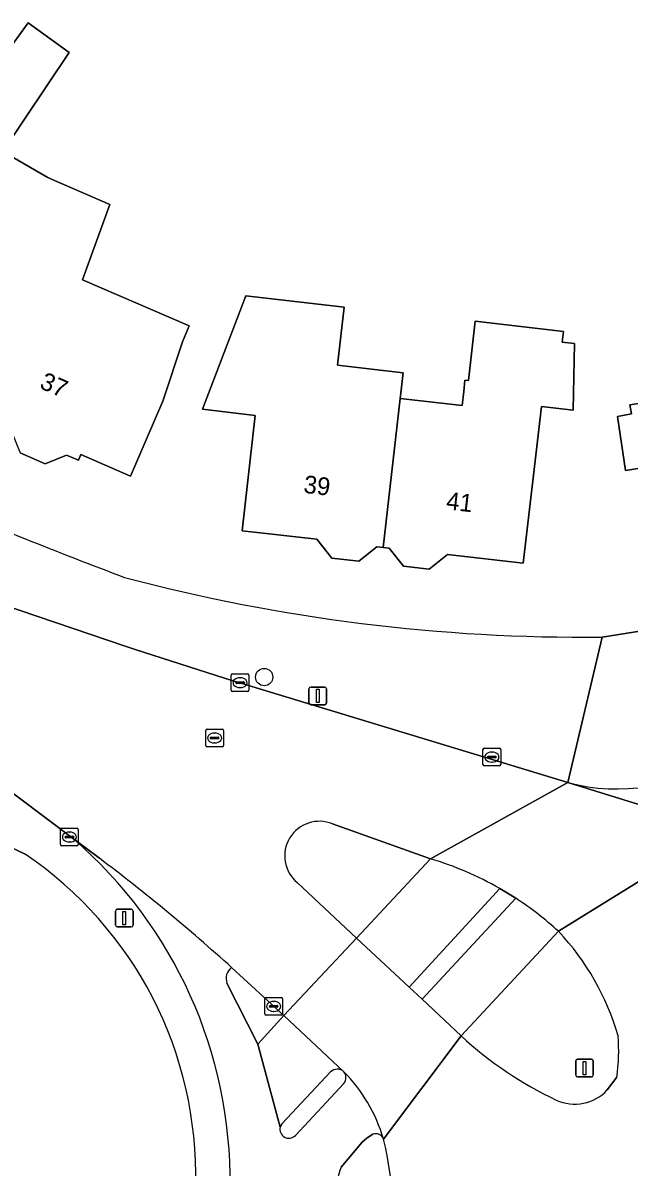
# Model space of a CAD drawing. Extents: x 161347 to 161881, y 382161 to 382804.
# Drawn here: x 161714.8 to 161749.1, y 382270.3 to 382334.8 of the extents above; entities that cross this region are included whole.
import ezdxf

# ---------------------------------------------------------------- set-up
doc = ezdxf.new("R2010")
doc.units = 0
for name, color, linetype in [('IMGEO_Boom', 7, 'Continuous'), ('IMGEO_Erf', 7, 'Continuous'), ('IMGEO_Fietspad_open', 7, 'Continuous'), ('IMGEO_Kolk', 7, 'Continuous'), ('IMGEO_Lichtmast', 7, 'Continuous'), ('IMGEO_Pand', 7, 'Continuous'), ('IMGEO_Pand_nummerreeks', 7, 'Continuous'), ('IMGEO_Rijbaan_lokaal_gesloten', 7, 'Continuous'), ('IMGEO_Rioolput', 7, 'Continuous'), ('IMGEO_Verkeerseiland_open', 7, 'Continuous'), ('IMGEO_Voetpad_open', 7, 'Continuous')]:
    doc.layers.add(name, color=color, linetype=linetype)

msp = doc.modelspace()

# ---------------------------------------------------------------- linework, layer by layer
at = {"layer": 'IMGEO_Boom'}
msp.add_circle((161728.459, 382297.901), 0.489, dxfattribs=at)
at = {"layer": 'IMGEO_Erf'}
for points in [[(161712.072, 382330.605), (161715.133, 382334.815), (161717.458, 382333.145), (161713.667, 382327.503)], [(161713.965, 382327.4), (161716.201, 382326.105), (161716.614, 382325.927), (161719.748, 382324.574), (161718.691, 382321.669), (161718.445, 382320.992), (161718.202, 382320.324), (161724.233, 382317.722), (161723.843, 382316.818), (161722.74, 382313.478), (161720.912, 382309.243), (161718.11, 382310.453), (161717.973, 382310.137), (161717.306, 382310.425), (161716.09, 382309.942), (161714.676, 382310.552)], [(161714.958, 382287.913), (161711.315, 382289.649), (161703.155, 382293.259), (161697.545, 382295.944), (161686.732, 382302.424), (161677.151, 382309.804), (161671.693, 382306.549), (161622.353, 382275.985)], [(161747.542, 382300.159), (161762.045, 382302.471)]]:
    msp.add_lwpolyline(points, dxfattribs=at)
for points in [[(161732.972, 382318.772), (161732.592, 382315.493), (161736.307, 382315.063), (161736.14, 382313.623), (161739.63, 382313.219), (161739.722, 382314.021), (161739.795, 382314.66), (161739.984, 382314.638), (161740.367, 382317.976), (161745.349, 382317.404), (161745.28, 382316.798), (161745.98, 382316.718), (161745.896, 382312.958), (161744.108, 382313.167), (161743.654, 382309.294), (161743.086, 382304.326), (161738.816, 382304.815), (161737.776, 382303.988), (161736.323, 382304.155), (161735.509, 382305.179), (161735.168, 382305.218), (161734.826, 382305.257), (161733.801, 382304.442), (161732.269, 382304.617), (161731.424, 382305.681), (161727.215, 382306.162), (161727.958, 382312.67), (161724.978, 382313.01), (161727.429, 382319.414)], [(161749.721, 382315.681), (161753.388, 382316.245), (161753.737, 382313.977), (161757.874, 382314.613), (161757.975, 382313.955), (161758.735, 382309.013), (161758.037, 382308.906), (161758.404, 382306.518), (161754.956, 382305.987), (161755.015, 382305.601), (161750.425, 382304.894), (161749.686, 382309.692), (161748.865, 382309.565), (161748.395, 382312.614), (161749.188, 382312.754), (161749.109, 382313.265), (161750.071, 382313.413)]]:
    msp.add_lwpolyline(points, close=True, dxfattribs=at)
for centre, radius, start, end in [((161823.77, 382576.859), 292.166, 246.94072, 249.31777), ((161746.507, 382401.615), 101.462, 255.19529, 270.58449), ((161702.722, 382269.783), 21.873, 358.52376, 55.98572)]:
    msp.add_arc(centre, radius, start, end, dxfattribs=at)
at = {"layer": 'IMGEO_Fietspad_open'}
for points in [[(161745.606, 382291.947), (161754.287, 382289.266)], [(161719.156, 382287.682), (161717.698, 382288.771)], [(161742.662, 382285.419), (161737.377, 382279.736), (161739.581, 382277.651), (161745.072, 382283.557)], [(161729.365, 382272.515), (161728.093, 382277.186), (161726.36, 382280.622)], [(161732.955, 382274.978), (161730.22, 382272.03)], [(161732.797, 382270.252), (161733.995, 382271.658), (161734.273, 382271.909), (161734.597, 382272.115)]]:
    msp.add_lwpolyline(points, dxfattribs=at)
for centre, radius, start, end in [((161748.345, 382302.186), 10.599, 255.02337, 304.34641), ((161701.047, 382269.471), 25.49, 359.29627, 49.21338), ((161654.402, 382201.713), 107.628, 47.85387, 53.01212), ((161732.454, 382269.717), 18.728, 47.64613, 56.97351), ((161727.073, 382280.895), 0.764, 126.1329, 200.94169), ((161732.549, 382275.308), 0.523, 320.92712, 38.72404), ((161726.547, 382269.31), 9.005, 16.28343, 44.61866), ((161729.859, 382272.391), 0.51, 165.87454, 314.99719), ((161734.749, 382271.668), 0.472, 20.70473, 108.81872), ((161738.631, 382268.069), 6.229, 159.4877, 189.85638)]:
    msp.add_arc(centre, radius, start, end, dxfattribs=at)
at = {"layer": 'IMGEO_Kolk'}
for p, q in [((161726.599, 382297.161), (161726.599, 382298.013)), ((161726.674, 382298.087), (161727.526, 382298.087)), ((161726.858, 382297.581), (161726.858, 382297.593)), ((161727.296, 382297.544), (161726.898, 382297.544)), ((161726.901, 382297.63), (161727.299, 382297.63)), ((161727.087, 382297.867), (161727.112, 382297.867)), ((161727.342, 382297.593), (161727.342, 382297.581)), ((161727.6, 382298.013), (161727.6, 382297.161)), ((161727.526, 382297.087), (161726.674, 382297.087)), ((161727.11, 382297.307), (161727.085, 382297.307)), ((161740.81, 382292.963), (161740.81, 382293.815)), ((161740.885, 382293.889), (161741.737, 382293.889)), ((161741.298, 382293.669), (161741.323, 382293.669)), ((161741.811, 382293.815), (161741.811, 382292.963)), ((161741.069, 382293.383), (161741.069, 382293.395)), ((161741.507, 382293.346), (161741.109, 382293.346)), ((161741.112, 382293.432), (161741.51, 382293.432)), ((161741.321, 382293.109), (161741.296, 382293.109)), ((161741.553, 382293.395), (161741.553, 382293.383)), ((161741.737, 382292.889), (161740.885, 382292.889)), ((161716.965, 382288.451), (161716.965, 382289.303)), ((161717.04, 382289.377), (161717.892, 382289.377)), ((161717.453, 382289.157), (161717.478, 382289.157)), ((161717.966, 382289.303), (161717.966, 382288.451)), ((161717.224, 382288.871), (161717.224, 382288.883)), ((161717.662, 382288.834), (161717.264, 382288.834)), ((161717.267, 382288.92), (161717.665, 382288.92)), ((161717.476, 382288.597), (161717.451, 382288.597)), ((161717.708, 382288.883), (161717.708, 382288.871)), ((161717.892, 382288.377), (161717.04, 382288.377)), ((161728.496, 382278.895), (161728.496, 382279.747)), ((161728.571, 382279.821), (161729.423, 382279.821)), ((161728.984, 382279.601), (161729.009, 382279.601)), ((161729.497, 382279.747), (161729.497, 382278.895)), ((161729.423, 382278.821), (161728.571, 382278.821)), ((161728.755, 382279.315), (161728.755, 382279.327)), ((161729.193, 382279.278), (161728.795, 382279.278)), ((161728.798, 382279.364), (161729.196, 382279.364)), ((161729.007, 382279.041), (161728.982, 382279.041)), ((161729.239, 382279.327), (161729.239, 382279.315))]:
    msp.add_line(p, q, dxfattribs=at)
for points in [[(161726.599, 382297.161), (161726.599, 382298.013)], [(161726.674, 382298.087), (161727.526, 382298.087)], [(161727.6, 382298.013), (161727.6, 382297.161)], [(161727.526, 382297.087), (161726.674, 382297.087)], [(161740.81, 382292.963), (161740.81, 382293.815)], [(161740.885, 382293.889), (161741.737, 382293.889)], [(161741.811, 382293.815), (161741.811, 382292.963)], [(161741.737, 382292.889), (161740.885, 382292.889)], [(161716.965, 382288.451), (161716.965, 382289.303)], [(161717.04, 382289.377), (161717.892, 382289.377)], [(161717.966, 382289.303), (161717.966, 382288.451)], [(161717.892, 382288.377), (161717.04, 382288.377)], [(161728.496, 382278.895), (161728.496, 382279.747)], [(161728.571, 382279.821), (161729.423, 382279.821)], [(161729.497, 382279.747), (161729.497, 382278.895)], [(161729.423, 382278.821), (161728.571, 382278.821)]]:
    msp.add_lwpolyline(points, dxfattribs=at)
for centre, radius, start, end in [((161726.676, 382298.011), 0.0765, 91.55205, 178.44795), ((161726.676, 382298.011), 0.0765, 91.55205, 178.44795), ((161726.898, 382297.59), 0.0403, 85.87752, 175.75265), ((161726.895, 382297.58), 0.0366, 178.93798, 274.71019), ((161727.299, 382297.587), 0.043, 264.86636, 352.45326), ((161727.303, 382297.592), 0.0386, 1.73085, 96.63898), ((161727.524, 382298.011), 0.0765, 1.55205, 88.44795), ((161727.524, 382298.011), 0.0765, 1.55205, 88.44795), ((161726.676, 382297.163), 0.0765, 181.55205, 268.44795), ((161726.676, 382297.163), 0.0765, 181.55205, 268.44795), ((161727.524, 382297.163), 0.0765, 271.55205, 358.44795), ((161727.524, 382297.163), 0.0765, 271.55205, 358.44795), ((161740.887, 382293.813), 0.0765, 91.55205, 178.44795), ((161740.887, 382293.813), 0.0765, 91.55205, 178.44795), ((161741.735, 382293.813), 0.0765, 1.55205, 88.44795), ((161741.735, 382293.813), 0.0765, 1.55205, 88.44795), ((161741.109, 382293.392), 0.0403, 85.87752, 175.75265), ((161741.106, 382293.382), 0.0366, 178.93798, 274.71019), ((161741.51, 382293.389), 0.043, 264.86636, 352.45326), ((161741.514, 382293.394), 0.0386, 1.73085, 96.63898), ((161740.887, 382292.965), 0.0765, 181.55205, 268.44795), ((161740.887, 382292.965), 0.0765, 181.55205, 268.44795), ((161741.735, 382292.965), 0.0765, 271.55205, 358.44795), ((161741.735, 382292.965), 0.0765, 271.55205, 358.44795), ((161717.042, 382289.301), 0.0765, 91.55205, 178.44795), ((161717.042, 382289.301), 0.0765, 91.55205, 178.44795), ((161717.89, 382289.301), 0.0765, 1.55205, 88.44795), ((161717.89, 382289.301), 0.0765, 1.55205, 88.44795), ((161717.264, 382288.88), 0.0403, 85.87752, 175.75265), ((161717.261, 382288.87), 0.0366, 178.93798, 274.71019), ((161717.665, 382288.877), 0.043, 264.86636, 352.45326), ((161717.669, 382288.882), 0.0386, 1.73085, 96.63898), ((161717.042, 382288.453), 0.0765, 181.55205, 268.44795), ((161717.042, 382288.453), 0.0765, 181.55205, 268.44795), ((161717.89, 382288.453), 0.0765, 271.55205, 358.44795), ((161717.89, 382288.453), 0.0765, 271.55205, 358.44795), ((161728.573, 382279.745), 0.0765, 91.55205, 178.44795), ((161728.573, 382279.745), 0.0765, 91.55205, 178.44795), ((161729.421, 382279.745), 0.0765, 1.55205, 88.44795), ((161729.421, 382279.745), 0.0765, 1.55205, 88.44795), ((161728.573, 382278.897), 0.0765, 181.55205, 268.44795), ((161728.573, 382278.897), 0.0765, 181.55205, 268.44795), ((161728.795, 382279.324), 0.0403, 85.87752, 175.75265), ((161728.792, 382279.314), 0.0366, 178.93798, 274.71019), ((161729.196, 382279.321), 0.043, 264.86636, 352.45326), ((161729.2, 382279.326), 0.0386, 1.73085, 96.63898), ((161729.421, 382278.897), 0.0765, 271.55205, 358.44795), ((161729.421, 382278.897), 0.0765, 271.55205, 358.44795)]:
    msp.add_arc(centre, radius, start, end, dxfattribs=at)
for centre, major_axis, ratio, start_param, end_param in [((161727.086, 382297.587), (-0.387, 0.002), 0.722429, 4.712389, 7.853982), ((161727.111, 382297.587), (-0.39, 0.002), 0.717154, 1.570796, 4.712389), ((161741.297, 382293.389), (-0.387, 0.002), 0.722429, 4.712389, 7.853982), ((161741.322, 382293.389), (-0.39, 0.002), 0.717154, 1.570796, 4.712389), ((161717.452, 382288.877), (-0.387, 0.002), 0.722429, 4.712389, 7.853982), ((161717.477, 382288.877), (-0.39, 0.002), 0.717154, 1.570796, 4.712389), ((161728.983, 382279.321), (-0.387, 0.002), 0.722429, 4.712389, 7.853982), ((161729.008, 382279.321), (-0.39, 0.002), 0.717154, 1.570796, 4.712389)]:
    msp.add_ellipse(centre, major_axis=major_axis, ratio=ratio, start_param=start_param, end_param=end_param, dxfattribs=at)
at = {"layer": 'IMGEO_Lichtmast'}
for p, q in [((161730.984, 382296.436), (161730.984, 382297.236)), ((161730.984, 382297.236), (161730.984, 382296.436)), ((161731.084, 382297.336), (161731.874, 382297.336)), ((161731.874, 382297.336), (161731.084, 382297.336)), ((161731.974, 382297.236), (161731.974, 382296.436)), ((161731.974, 382296.436), (161731.974, 382297.236)), ((161731.874, 382296.336), (161731.084, 382296.336)), ((161731.084, 382296.336), (161731.874, 382296.336)), ((161720.066, 382283.902), (161720.066, 382284.702)), ((161720.066, 382284.702), (161720.066, 382283.902)), ((161720.166, 382284.802), (161720.956, 382284.802)), ((161720.956, 382284.802), (161720.166, 382284.802)), ((161721.056, 382284.702), (161721.056, 382283.902)), ((161721.056, 382283.902), (161721.056, 382284.702)), ((161720.956, 382283.802), (161720.166, 382283.802)), ((161720.166, 382283.802), (161720.956, 382283.802)), ((161746.043, 382275.442), (161746.043, 382276.242)), ((161746.043, 382276.242), (161746.043, 382275.442)), ((161746.143, 382276.342), (161746.933, 382276.342)), ((161746.933, 382276.342), (161746.143, 382276.342)), ((161747.033, 382276.242), (161747.033, 382275.442)), ((161747.033, 382275.442), (161747.033, 382276.242)), ((161746.933, 382275.342), (161746.143, 382275.342)), ((161746.143, 382275.342), (161746.933, 382275.342))]:
    msp.add_line(p, q, dxfattribs=at)
for points in [[(161731.404, 382297.211), (161731.554, 382297.211), (161731.554, 382296.461), (161731.404, 382296.461), (161731.404, 382297.211)], [(161720.486, 382284.677), (161720.636, 382284.677), (161720.636, 382283.927), (161720.486, 382283.927), (161720.486, 382284.677)], [(161746.463, 382276.217), (161746.613, 382276.217), (161746.613, 382275.467), (161746.463, 382275.467), (161746.463, 382276.217)]]:
    msp.add_lwpolyline(points, dxfattribs=at)
for centre, start, end in [((161731.084, 382297.236), 90, 180), ((161731.084, 382297.236), 90, 180), ((161731.874, 382297.236), 0, 90), ((161731.874, 382297.236), 360, 90), ((161731.084, 382296.436), 180, 270), ((161731.084, 382296.436), 180, 270), ((161731.874, 382296.436), 270, 0), ((161731.874, 382296.436), 270, 0), ((161720.166, 382284.702), 90, 180), ((161720.166, 382284.702), 90, 180), ((161720.956, 382284.702), 0, 90), ((161720.956, 382284.702), 360, 90), ((161720.166, 382283.902), 180, 270), ((161720.166, 382283.902), 180, 270), ((161720.956, 382283.902), 270, 0), ((161720.956, 382283.902), 270, 0), ((161746.143, 382276.242), 90, 180), ((161746.143, 382276.242), 90, 180), ((161746.933, 382276.242), 0, 90), ((161746.933, 382276.242), 360, 90), ((161746.143, 382275.442), 180, 270), ((161746.143, 382275.442), 180, 270), ((161746.933, 382275.442), 270, 0), ((161746.933, 382275.442), 270, 0)]:
    msp.add_arc(centre, 0.1, start, end, dxfattribs=at)
at = {"layer": 'IMGEO_Pand'}
for points in [[(161713.965, 382327.4), (161713.667, 382327.503), (161717.458, 382333.145), (161715.133, 382334.815), (161712.072, 382330.605), (161707.794, 382333.736), (161706.639, 382332.144), (161697.801, 382319.966), (161699.95, 382318.406), (161701.051, 382318.58), (161703.327, 382316.927), (161709.68, 382325.673), (161711.832, 382324.112)], [(161718.202, 382320.324), (161718.445, 382320.992), (161718.691, 382321.669), (161719.748, 382324.574), (161716.614, 382325.927), (161716.201, 382326.105), (161713.965, 382327.4), (161711.832, 382324.112), (161711.351, 382323.387), (161713.706, 382322.37), (161710.058, 382313.92), (161713.718, 382312.34), (161713.582, 382312.025), (161714.196, 382311.76), (161714.676, 382310.552), (161716.09, 382309.942), (161717.306, 382310.425), (161717.973, 382310.137), (161718.11, 382310.453), (161720.912, 382309.243), (161722.74, 382313.478), (161723.843, 382316.818), (161724.233, 382317.722)], [(161735.168, 382305.218), (161736.14, 382313.623), (161736.307, 382315.063), (161732.592, 382315.493), (161732.972, 382318.772), (161727.429, 382319.414), (161724.978, 382313.01), (161727.958, 382312.67), (161727.215, 382306.162), (161731.424, 382305.681), (161732.269, 382304.617), (161733.801, 382304.442), (161734.826, 382305.257)], [(161735.168, 382305.218), (161735.509, 382305.179), (161736.323, 382304.155), (161737.776, 382303.988), (161738.816, 382304.815), (161743.086, 382304.326), (161743.654, 382309.294), (161744.108, 382313.167), (161745.896, 382312.958), (161745.98, 382316.718), (161745.28, 382316.798), (161745.349, 382317.404), (161740.367, 382317.976), (161739.984, 382314.638), (161739.795, 382314.66), (161739.722, 382314.021), (161739.63, 382313.219), (161736.14, 382313.623)], [(161748.395, 382312.614), (161748.865, 382309.565), (161749.686, 382309.692), (161750.425, 382304.894), (161755.015, 382305.601), (161754.956, 382305.987), (161758.404, 382306.518), (161758.037, 382308.906), (161758.735, 382309.013), (161757.975, 382313.955), (161757.874, 382314.613), (161753.737, 382313.977), (161753.388, 382316.245), (161749.721, 382315.681), (161750.071, 382313.413), (161749.109, 382313.265), (161749.188, 382312.754)]]:
    msp.add_lwpolyline(points, close=True, dxfattribs=at)
at = {"layer": 'IMGEO_Rijbaan_lokaal_gesloten'}
for points in [[(161732.318, 382289.613), (161737.842, 382287.653), (161745.606, 382291.947), (161743.873, 382292.487), (161726.271, 382297.814), (161721.129, 382299.474), (161720.606, 382299.646), (161712.666, 382302.344), (161706.287, 382305.077), (161705.79, 382305.306), (161705.294, 382305.538)], [(161691.768, 382304.12), (161692.274, 382303.804), (161692.781, 382303.491), (161695.116, 382302.112), (161701.507, 382298.575), (161705.719, 382296.186), (161710.614, 382293.536), (161713.02, 382292.272), (161717.698, 382288.771), (161719.156, 382287.682)], [(161745.072, 382283.557), (161754.287, 382289.266), (161745.606, 382291.947), (161737.842, 382287.653)], [(161754.519, 382289.194), (161754.287, 382289.266), (161745.072, 382283.557)], [(161726.623, 382281.512), (161729.577, 382278.798), (161733.677, 382283.171), (161730.323, 382286.31)], [(161741.759, 382285.97), (161742.662, 382285.419)], [(161735.191, 382271.835), (161739.581, 382277.651), (161737.377, 382279.736), (161736.653, 382280.408), (161733.677, 382283.171), (161729.577, 382278.798), (161732.957, 382275.635)], [(161739.581, 382277.651), (161735.191, 382271.835)], [(161748.358, 382275.329), (161747.828, 382274.606)]]:
    msp.add_lwpolyline(points, dxfattribs=at)
for centre, radius, start, end in [((161731.566, 382287.814), 1.95, 67.30752, 230.42884), ((161654.402, 382201.713), 107.628, 47.85387, 53.01212), ((161732.424, 382269.644), 18.807, 60.24028, 73.25666), ((161732.454, 382269.717), 18.728, 47.64613, 56.97351), ((161734.599, 382273.682), 14.395, 16.01511, 43.31777), ((161754.115, 382293.411), 21.438, 227.31706, 244.67909), ((161738.988, 382276.803), 9.485, 351.06139, 5.14329), ((161726.547, 382269.31), 9.005, 16.28343, 44.61866), ((161745.986, 382276.33), 2.523, 245.6421, 316.88599), ((161717.131, 382267.293), 18.622, 350.70557, 14.11808)]:
    msp.add_arc(centre, radius, start, end, dxfattribs=at)
at = {"layer": 'IMGEO_Rioolput'}
for p, q in [((161725.234, 382294.964), (161726.086, 382294.964)), ((161725.159, 382294.038), (161725.159, 382294.89)), ((161725.418, 382294.458), (161725.418, 382294.47)), ((161725.856, 382294.421), (161725.458, 382294.421)), ((161725.461, 382294.507), (161725.859, 382294.507)), ((161725.647, 382294.744), (161725.672, 382294.744)), ((161725.902, 382294.47), (161725.902, 382294.458)), ((161726.16, 382294.89), (161726.16, 382294.038)), ((161726.086, 382293.964), (161725.234, 382293.964)), ((161725.67, 382294.184), (161725.645, 382294.184))]:
    msp.add_line(p, q, dxfattribs=at)
for points in [[(161725.234, 382294.964), (161726.086, 382294.964)], [(161725.159, 382294.038), (161725.159, 382294.89)], [(161726.16, 382294.89), (161726.16, 382294.038)], [(161726.086, 382293.964), (161725.234, 382293.964)]]:
    msp.add_lwpolyline(points, dxfattribs=at)
for centre, radius, start, end in [((161725.236, 382294.888), 0.0765, 91.55205, 178.44795), ((161725.236, 382294.888), 0.0765, 91.55205, 178.44795), ((161726.084, 382294.888), 0.0765, 1.55205, 88.44795), ((161726.084, 382294.888), 0.0765, 1.55205, 88.44795), ((161725.458, 382294.467), 0.0403, 85.87752, 175.75265), ((161725.455, 382294.457), 0.0366, 178.93798, 274.71019), ((161725.859, 382294.464), 0.043, 264.86636, 352.45326), ((161725.863, 382294.469), 0.0386, 1.73085, 96.63898), ((161725.236, 382294.04), 0.0765, 181.55205, 268.44795), ((161725.236, 382294.04), 0.0765, 181.55205, 268.44795), ((161726.084, 382294.04), 0.0765, 271.55205, 358.44795), ((161726.084, 382294.04), 0.0765, 271.55205, 358.44795)]:
    msp.add_arc(centre, radius, start, end, dxfattribs=at)
for centre, major_axis, ratio, start_param, end_param in [((161725.646, 382294.464), (-0.387, 0.002), 0.722429, 4.712389, 7.853982), ((161725.671, 382294.464), (-0.39, 0.002), 0.717154, 1.570796, 4.712389)]:
    msp.add_ellipse(centre, major_axis=major_axis, ratio=ratio, start_param=start_param, end_param=end_param, dxfattribs=at)
at = {"layer": 'IMGEO_Verkeerseiland_open'}
for points in [[(161730.323, 382286.31), (161733.677, 382283.171), (161737.842, 382287.653), (161732.318, 382289.613)], [(161745.072, 382283.557), (161739.581, 382277.651)], [(161726.36, 382280.622), (161728.093, 382277.186), (161729.577, 382278.798), (161726.623, 382281.512)], [(161732.207, 382275.626), (161729.469, 382272.718), (161729.365, 382272.515)], [(161730.22, 382272.03), (161732.955, 382274.978)], [(161747.828, 382274.606), (161748.358, 382275.329)], [(161734.597, 382272.115), (161734.273, 382271.909), (161733.995, 382271.658), (161732.797, 382270.252)]]:
    msp.add_lwpolyline(points, dxfattribs=at)
msp.add_lwpolyline([(161736.653, 382280.408), (161737.377, 382279.736), (161742.662, 382285.419), (161741.759, 382285.97)], close=True, dxfattribs=at)
for centre, radius, start, end in [((161731.566, 382287.814), 1.95, 67.30752, 230.42884), ((161734.599, 382273.682), 14.395, 16.01511, 43.31777), ((161727.073, 382280.895), 0.764, 126.1329, 200.94169), ((161754.115, 382293.411), 21.438, 227.31706, 244.67909), ((161738.988, 382276.803), 9.485, 351.06139, 5.14329), ((161732.587, 382275.228), 0.55, 47.74404, 133.631), ((161732.549, 382275.308), 0.523, 320.92712, 38.72404), ((161745.986, 382276.33), 2.523, 245.6421, 316.88599), ((161729.859, 382272.391), 0.51, 165.87454, 314.99719), ((161734.749, 382271.668), 0.472, 20.70473, 108.81872), ((161717.131, 382267.293), 18.622, 350.70557, 14.11808), ((161738.631, 382268.069), 6.229, 159.4877, 189.85638)]:
    msp.add_arc(centre, radius, start, end, dxfattribs=at)
at = {"layer": 'IMGEO_Voetpad_open'}
for points in [[(161782.68, 382304.663), (161786.203, 382305.955), (161787.709, 382306.524), (161794.858, 382309.544), (161794.278, 382312.543), (161788.517, 382310.209), (161787.891, 382309.942), (161787.518, 382309.773), (161786.77, 382309.433), (161785.539, 382308.875), (161785.615, 382308.486), (161774.681, 382305.586), (161768.027, 382303.924), (161762.045, 382302.471), (161747.542, 382300.159), (161745.606, 382291.947)], [(161675.035, 382312.158), (161677.151, 382309.804), (161686.732, 382302.424), (161697.545, 382295.944), (161703.155, 382293.259), (161711.315, 382289.649), (161714.958, 382287.913)], [(161697.359, 382309.825), (161697.657, 382310.227), (161705.53, 382305.978), (161705.294, 382305.538), (161705.79, 382305.306), (161706.287, 382305.077), (161712.666, 382302.344), (161720.606, 382299.646), (161721.129, 382299.474), (161726.271, 382297.814), (161743.873, 382292.487), (161745.606, 382291.947), (161747.542, 382300.159)], [(161717.698, 382288.771), (161713.02, 382292.272), (161710.614, 382293.536), (161705.719, 382296.186), (161701.507, 382298.575), (161695.116, 382302.112), (161692.781, 382303.491), (161692.274, 382303.804)], [(161737.842, 382287.653), (161733.677, 382283.171), (161736.653, 382280.408), (161741.759, 382285.97)], [(161732.957, 382275.635), (161729.577, 382278.798), (161728.093, 382277.186), (161729.365, 382272.515), (161729.469, 382272.718), (161732.207, 382275.626)]]:
    msp.add_lwpolyline(points, dxfattribs=at)
for centre, radius, start, end in [((161823.77, 382576.859), 292.166, 246.94072, 249.31777), ((161746.507, 382401.615), 101.462, 255.19529, 270.58449), ((161748.345, 382302.186), 10.599, 255.02337, 304.34641), ((161701.047, 382269.471), 25.49, 359.29627, 49.21338), ((161702.722, 382269.783), 21.873, 358.52376, 55.98572), ((161732.424, 382269.644), 18.807, 60.24028, 73.25666), ((161732.587, 382275.228), 0.55, 47.74404, 133.631)]:
    msp.add_arc(centre, radius, start, end, dxfattribs=at)

# ---------------------------------------------------------------- texts
at = {"layer": 'IMGEO_Pand_nummerreeks'}
for s, rotation, p in [('37', 336.68635, (161715.724, 382314.224)), ('39', 353.4012, (161730.651, 382308.302)), ('41', 353.4012, (161738.7, 382307.371))]:
    msp.add_text(s, height=1, rotation=rotation, dxfattribs=at).set_placement(p)

doc.saveas('drawing.dxf')
